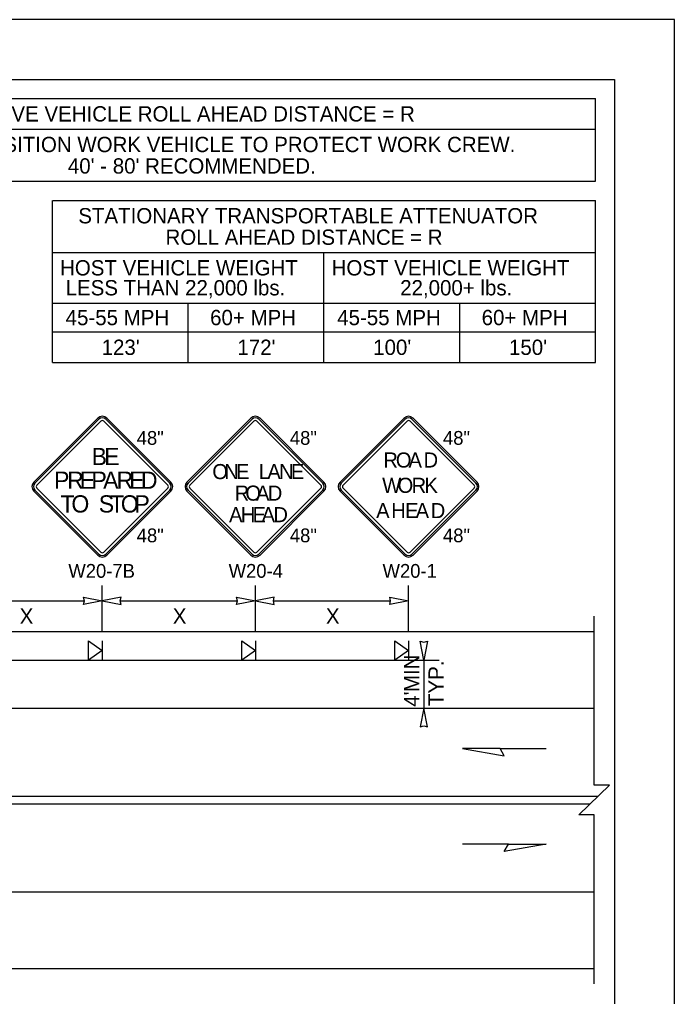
# Model space of a CAD drawing. Extents: x 99999.1 to 100095.7, y 99995 to 100010.7.
# Drawn here: x 100012.64 to 100016.06, y 100005.59 to 100010.69 of the extents above; entities that cross this region are included whole.
import ezdxf

# ---------------------------------------------------------------- set-up
doc = ezdxf.new("R2010")
doc.units = 0
for name, color, linetype in [('RD_ED_ShoulderPavedEdge', 7, 'Continuous'), ('RD_MK_LineDblYellowCenter', 7, 'Continuous'), ('RD_MK_LineEdgeWhite', 7, 'Continuous'), ('SH_GI_PlotLimits', 7, 'Continuous'), ('SH_GI_SheetBorder', 7, 'Continuous'), ('SH_TI_Tables', 7, 'Continuous'), ('TR_SN_ConstructionSigns', 7, 'Continuous'), ('TR_WZ_PortableSignMountBlk-Org', 7, 'Continuous'), ('TR_WZ_WorkZoneDetails', 7, 'Continuous'), ('TR_WZ_WorkZoneTextCurrent', 7, 'Continuous')]:
    doc.layers.add(name, color=color, linetype=linetype)

msp = doc.modelspace()

# ---------------------------------------------------------------- linework, layer by layer
at = {"layer": 'RD_ED_ShoulderPavedEdge'}
for p, q in [((100000.1076, 100007.4923), (100015.6424, 100007.4923)), ((100000.1076, 100005.7323), (100015.6424, 100005.7323))]:
    msp.add_line(p, q, dxfattribs=at)
at = {"layer": 'RD_MK_LineDblYellowCenter'}
for p, q in [((100012.2733, 100006.6323), (100015.6631, 100006.6323)), ((100012.2733, 100006.5923), (100015.6218, 100006.5923))]:
    msp.add_line(p, q, dxfattribs=at)
at = {"layer": 'RD_MK_LineEdgeWhite'}
for p, q in [((100000.1076, 100007.0923), (100015.6424, 100007.0923)), ((100000.1076, 100006.1323), (100015.6424, 100006.1323))]:
    msp.add_line(p, q, dxfattribs=at)
at = {"layer": 'SH_GI_PlotLimits'}
msp.add_lwpolyline([(99999.0625, 99999.6875), (100016.0625, 99999.6875), (100016.0625, 100010.6875), (99999.0625, 100010.6875)], close=True, dxfattribs=at)
at = {"layer": 'SH_GI_SheetBorder'}
for p, q in [((100000, 100010.375), (100015.75, 100010.375)), ((100015.75, 100010.375), (100015.75, 100000))]:
    msp.add_line(p, q, dxfattribs=at)
at = {"layer": 'SH_TI_Tables'}
for p, q in [((100011.4347, 100010.275), (100015.65, 100010.275)), ((100015.65, 100009.843), (100015.65, 100010.275)), ((100011.4347, 100010.115), (100015.65, 100010.115)), ((100011.4347, 100009.843), (100015.65, 100009.843)), ((100012.8126, 100008.896), (100012.8126, 100009.743)), ((100012.8156, 100009.743), (100015.65, 100009.743)), ((100015.65, 100008.896), (100015.65, 100009.743)), ((100012.8126, 100009.471), (100015.65, 100009.471)), ((100014.2313, 100008.896), (100014.2313, 100009.471)), ((100012.8126, 100009.2069), (100014.2313, 100009.2069)), ((100013.5219, 100008.896), (100013.5219, 100009.2069)), ((100014.2313, 100009.2069), (100015.65, 100009.2069)), ((100014.9406, 100008.896), (100014.9406, 100009.2069)), ((100012.8126, 100009.056), (100014.2313, 100009.056)), ((100014.2313, 100009.056), (100015.65, 100009.056)), ((100012.8126, 100008.896), (100015.65, 100008.896))]:
    msp.add_line(p, q, dxfattribs=at)
at = {"layer": 'TR_SN_ConstructionSigns'}
for p, q in [((100013.0495, 100008.6062), (100012.7154, 100008.2721)), ((100013.0555, 100008.6002), (100012.7213, 100008.2661)), ((100012.7313, 100008.2561), (100013.0654, 100008.5903)), ((100013.0813, 100008.5903), (100013.4154, 100008.2561)), ((100013.4254, 100008.2661), (100013.0912, 100008.6002)), ((100013.4313, 100008.2721), (100013.0972, 100008.6062)), ((100013.8495, 100008.6062), (100013.5154, 100008.2721)), ((100013.8555, 100008.6002), (100013.5213, 100008.2661)), ((100013.5313, 100008.2561), (100013.8654, 100008.5903)), ((100013.8813, 100008.5903), (100014.2154, 100008.2561)), ((100014.2254, 100008.2661), (100013.8912, 100008.6002)), ((100014.2313, 100008.2721), (100013.8972, 100008.6062)), ((100014.6495, 100008.6062), (100014.3154, 100008.2721)), ((100014.6555, 100008.6002), (100014.3213, 100008.2661)), ((100014.3313, 100008.2561), (100014.6654, 100008.5903)), ((100014.6813, 100008.5903), (100015.0154, 100008.2561)), ((100015.0254, 100008.2661), (100014.6912, 100008.6002)), ((100015.0313, 100008.2721), (100014.6972, 100008.6062)), ((100012.7154, 100008.2243), (100013.0495, 100007.8902)), ((100012.7213, 100008.2303), (100013.0555, 100007.8962)), ((100013.0654, 100007.9061), (100012.7313, 100008.2402)), ((100013.4154, 100008.2402), (100013.0813, 100007.9061)), ((100013.0912, 100007.8962), (100013.4254, 100008.2303)), ((100013.0972, 100007.8902), (100013.4313, 100008.2243)), ((100013.5154, 100008.2243), (100013.8495, 100007.8902)), ((100013.5213, 100008.2303), (100013.8555, 100007.8962)), ((100013.8654, 100007.9061), (100013.5313, 100008.2402)), ((100014.2154, 100008.2402), (100013.8813, 100007.9061)), ((100013.8912, 100007.8962), (100014.2254, 100008.2303)), ((100013.8972, 100007.8902), (100014.2313, 100008.2243)), ((100014.3154, 100008.2243), (100014.6495, 100007.8902)), ((100014.3213, 100008.2303), (100014.6555, 100007.8962)), ((100014.6654, 100007.9061), (100014.3313, 100008.2402)), ((100015.0154, 100008.2402), (100014.6813, 100007.9061)), ((100014.6912, 100007.8962), (100015.0254, 100008.2303)), ((100014.6972, 100007.8902), (100015.0313, 100008.2243))]:
    msp.add_line(p, q, dxfattribs=at)
for centre, radius, start, end in [((100013.0733, 100008.5823), 0.0338, 45, 135), ((100013.0733, 100008.5823), 0.0253, 45, 135), ((100013.8733, 100008.5823), 0.0338, 45, 135), ((100013.8733, 100008.5823), 0.0253, 45, 135), ((100014.6733, 100008.5823), 0.0338, 45, 135), ((100014.6733, 100008.5823), 0.0253, 45, 135), ((100013.0733, 100008.5823), 0.0113, 45, 135), ((100013.8733, 100008.5823), 0.0113, 45, 135), ((100014.6733, 100008.5823), 0.0113, 45, 135), ((100012.7392, 100008.2482), 0.0338, 135, 225), ((100012.7392, 100008.2482), 0.0253, 135, 225), ((100012.7392, 100008.2482), 0.0113, 135, 225), ((100013.4075, 100008.2482), 0.0113, 315, 45), ((100013.4075, 100008.2482), 0.0253, 315, 45), ((100013.4075, 100008.2482), 0.0338, 315, 45), ((100013.5392, 100008.2482), 0.0338, 135, 225), ((100013.5392, 100008.2482), 0.0253, 135, 225), ((100013.5392, 100008.2482), 0.0113, 135, 225), ((100014.2075, 100008.2482), 0.0113, 315, 45), ((100014.2075, 100008.2482), 0.0253, 315, 45), ((100014.2075, 100008.2482), 0.0338, 315, 45), ((100014.3392, 100008.2482), 0.0338, 135, 225), ((100014.3392, 100008.2482), 0.0253, 135, 225), ((100014.3392, 100008.2482), 0.0113, 135, 225), ((100015.0075, 100008.2482), 0.0113, 315, 45), ((100015.0075, 100008.2482), 0.0253, 315, 45), ((100015.0075, 100008.2482), 0.0338, 315, 45), ((100013.0733, 100007.9141), 0.0253, 225, 315), ((100013.0733, 100007.9141), 0.0113, 225, 315), ((100013.8733, 100007.9141), 0.0253, 225, 315), ((100013.8733, 100007.9141), 0.0113, 225, 315), ((100014.6733, 100007.9141), 0.0253, 225, 315), ((100014.6733, 100007.9141), 0.0113, 225, 315), ((100013.0733, 100007.9141), 0.0338, 225, 315), ((100013.8733, 100007.9141), 0.0338, 225, 315), ((100014.6733, 100007.9141), 0.0338, 225, 315)]:
    msp.add_arc(centre, radius, start, end, dxfattribs=at)
at = {"layer": 'TR_WZ_PortableSignMountBlk-Org'}
for p, q in [((100013.0733, 100007.4422), (100013.0733, 100007.3422)), ((100013.8733, 100007.4422), (100013.8733, 100007.3422)), ((100014.6733, 100007.4422), (100014.6733, 100007.3422))]:
    msp.add_line(p, q, dxfattribs=at)
for points in [[(100013.0733, 100007.3923), (100013.0015, 100007.3422), (100013.0015, 100007.4422)], [(100013.8733, 100007.3923), (100013.8015, 100007.3422), (100013.8015, 100007.4422)], [(100014.6733, 100007.3923), (100014.6015, 100007.3422), (100014.6015, 100007.4422)]]:
    msp.add_lwpolyline(points, close=True, dxfattribs=at)
at = {"layer": 'TR_WZ_WorkZoneDetails'}
for p, q in [((100013.0733, 100007.4923), (100013.0733, 100007.7323)), ((100013.8733, 100007.4923), (100013.8733, 100007.7323)), ((100014.6733, 100007.4921), (100014.6733, 100007.7323)), ((100012.3671, 100007.6523), (100012.9796, 100007.6523)), ((100013.1671, 100007.6523), (100013.7796, 100007.6523)), ((100013.9671, 100007.6523), (100014.5796, 100007.6523)), ((100012.2733, 100007.3422), (100014.6733, 100007.3422)), ((100014.6733, 100007.3422), (100014.8333, 100007.3422)), ((100014.7533, 100007.3422), (100014.7533, 100007.0923)), ((100014.6733, 100007.0923), (100014.8333, 100007.0923)), ((100015.1513, 100006.8816), (100015.3924, 100006.8816)), ((100015.1959, 100006.3816), (100014.9548, 100006.3816))]:
    msp.add_line(p, q, dxfattribs=at)
for points in [[(100013.0733, 100007.6523), (100012.9751, 100007.6331), (100012.9796, 100007.6523), (100012.9751, 100007.6716)], [(100013.0733, 100007.6523), (100013.1716, 100007.6331), (100013.1671, 100007.6523), (100013.1716, 100007.6716)], [(100013.8733, 100007.6523), (100013.7751, 100007.6331), (100013.7796, 100007.6523), (100013.7751, 100007.6716)], [(100013.8733, 100007.6523), (100013.9716, 100007.6331), (100013.9671, 100007.6523), (100013.9716, 100007.6716)], [(100014.6733, 100007.6523), (100014.5751, 100007.6331), (100014.5796, 100007.6523), (100014.5751, 100007.6716)], [(100014.7533, 100007.3422), (100014.7341, 100007.4405), (100014.7533, 100007.436), (100014.7726, 100007.4405)], [(100014.7533, 100007.0923), (100014.7341, 100006.9941), (100014.7533, 100006.9986), (100014.7726, 100006.9941)], [(100014.9548, 100006.8816), (100015.1736, 100006.843), (100015.1513, 100006.8816)], [(100015.3924, 100006.3816), (100015.1736, 100006.343), (100015.1959, 100006.3816)]]:
    msp.add_lwpolyline(points, close=True, dxfattribs=at)
msp.add_lwpolyline([(100015.6424, 100005.6523), (100015.6424, 100006.5349), (100015.5624, 100006.5349), (100015.7225, 100006.6898), (100015.6424, 100006.6898), (100015.6424, 100007.5723)], dxfattribs=at)

# ---------------------------------------------------------------- texts
at = {"layer": 'SH_TI_Tables'}
for s, p in [('PROTECTIVE VEHICLE ROLL AHEAD DISTANCE = R', (100012.0577, 100010.155)), ('STRATEGICALLY POSITION WORK VEHICLE TO PROTECT WORK CREW.', (100011.4984, 100009.995)), ("40' - 80'", (100012.8935, 100009.883)), ('RECOMMENDED.', (100013.297, 100009.883)), ('STATIONARY TRANSPORTABLE ATTENUATOR', (100012.9479, 100009.623)), ('ROLL AHEAD DISTANCE = R', (100013.4035, 100009.511)), ('HOST VEHICLE WEIGHT', (100012.8526, 100009.351)), ('HOST VEHICLE WEIGHT', (100014.2713, 100009.351)), ('LESS THAN 22,000 lbs.', (100012.8817, 100009.2469)), ('22,000+ lbs.', (100014.6295, 100009.2469)), ('45-55 MPH', (100012.8818, 100009.0914)), ('60+ MPH', (100013.6365, 100009.0914)), ('45-55 MPH', (100014.3006, 100009.0914)), ('60+ MPH', (100015.0552, 100009.0914)), ("123'", (100013.0698, 100008.936)), ("172'", (100013.7792, 100008.936)), ("100'", (100014.4885, 100008.936)), ("150'", (100015.1979, 100008.936))]:
    msp.add_text(s, height=0.08, rotation=360, dxfattribs=at).set_placement(p)
at = {"layer": 'TR_SN_ConstructionSigns'}
for s, p in [('48"', (100013.2531, 100008.4667)), ('48"', (100014.0531, 100008.4667)), ('48"', (100014.8531, 100008.4667)), ('48"', (100013.2531, 100007.9576)), ('48"', (100014.0531, 100007.9576)), ('48"', (100014.8531, 100007.9576)), ('W20-7B', (100012.896, 100007.7723)), ('W20-4', (100013.7334, 100007.7723)), ('W20-1', (100014.5375, 100007.7723))]:
    msp.add_text(s, height=0.072, rotation=360, dxfattribs=at).set_placement(p)
for s, height, p in [('B', 0.09, (100013.0175, 100008.3607)), ('E', 0.09, (100013.0832, 100008.3607)), ('R', 0.0788, (100014.5414, 100008.348)), ('O', 0.0788, (100014.6068, 100008.348)), ('A', 0.0788, (100014.673, 100008.348)), ('D', 0.0788, (100014.7517, 100008.348)), ('O', 0.0787, (100013.6481, 100008.2876)), ('N', 0.0787, (100013.7103, 100008.2876)), ('E', 0.0787, (100013.7718, 100008.2876)), ('L', 0.0787, (100013.8907, 100008.2876)), ('A', 0.0787, (100013.9356, 100008.2876)), ('N', 0.0787, (100013.997, 100008.2876)), ('E', 0.0787, (100014.0584, 100008.2876)), ('P', 0.09, (100012.8213, 100008.2369)), ('R', 0.09, (100012.8897, 100008.2369)), ('E', 0.09, (100012.9554, 100008.2369)), ('P', 0.09, (100013.0166, 100008.2369)), ('A', 0.09, (100013.0778, 100008.2369)), ('R', 0.09, (100013.148, 100008.2369)), ('E', 0.09, (100013.2137, 100008.2369)), ('D', 0.09, (100013.2749, 100008.2369)), ('R', 0.0787, (100013.7647, 100008.1751)), ('O', 0.0787, (100013.8206, 100008.1751)), ('A', 0.0787, (100013.8765, 100008.1751)), ('D', 0.0787, (100013.9379, 100008.1751)), ('W', 0.0788, (100014.5355, 100008.2158)), ('O', 0.0788, (100014.6159, 100008.2158)), ('R', 0.0788, (100014.6891, 100008.2158)), ('K', 0.0788, (100014.756, 100008.2158)), ('T', 0.09, (100012.8551, 100008.1132)), ('O', 0.09, (100012.9118, 100008.1132)), ('S', 0.09, (100013.0549, 100008.1132)), ('T', 0.09, (100013.1134, 100008.1132)), ('O', 0.09, (100013.1701, 100008.1132)), ('P', 0.09, (100013.2412, 100008.1132)), ('A', 0.0788, (100014.504, 100008.0837)), ('H', 0.0788, (100014.5828, 100008.0837)), ('E', 0.0788, (100014.6552, 100008.0837)), ('A', 0.0788, (100014.7104, 100008.0837)), ('D', 0.0788, (100014.7891, 100008.0837)), ('A', 0.0787, (100013.7355, 100008.0626)), ('H', 0.0787, (100013.797, 100008.0626)), ('E', 0.0787, (100013.8584, 100008.0626)), ('A', 0.0787, (100013.9056, 100008.0626)), ('D', 0.0787, (100013.9671, 100008.0626))]:
    msp.add_text(s, height=height, dxfattribs=at).set_placement(p)
at = {"layer": 'TR_WZ_WorkZoneTextCurrent'}
for p in [(100012.6416, 100007.5323), (100013.4416, 100007.5323), (100014.2416, 100007.5323)]:
    msp.add_text('X', height=0.08, dxfattribs=at).set_placement(p)
for s, p in [('MIN', (100014.7293, 100007.1754)), ('TYP.', (100014.8573, 100007.1026)), ("4'", (100014.7293, 100007.0989))]:
    msp.add_text(s, height=0.08, rotation=90, dxfattribs=at).set_placement(p)

doc.saveas('drawing.dxf')
